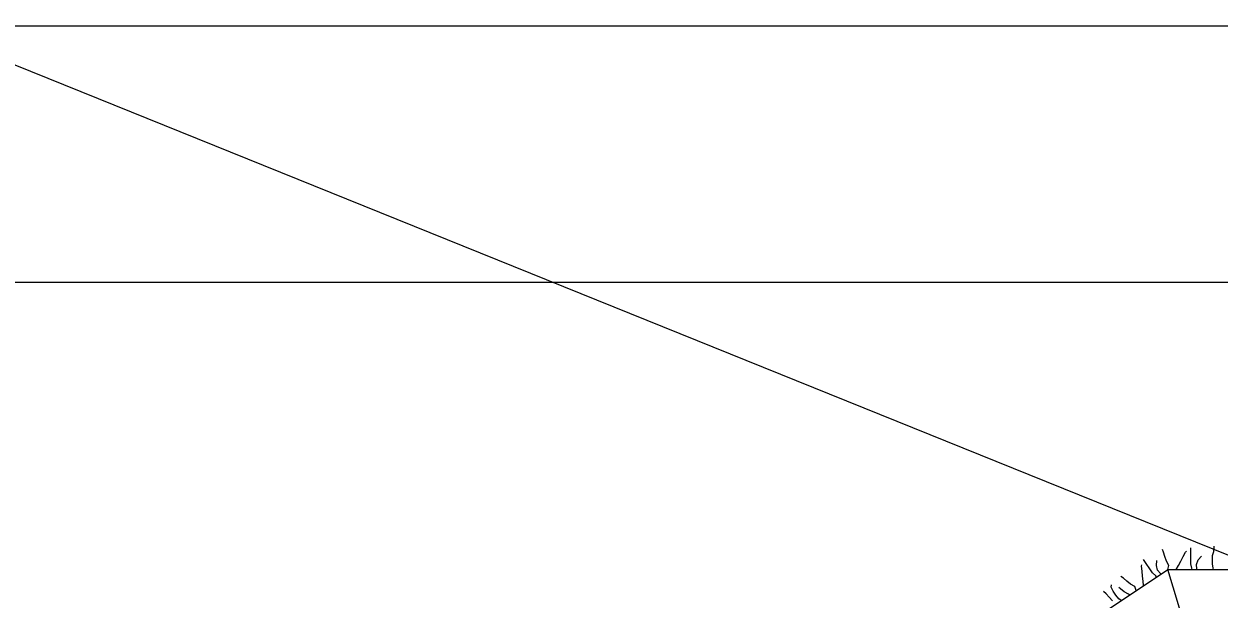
# Model space of a CAD drawing. Extents: x 638850 to 644908, y 297188 to 298900.
# Drawn here: x 643220.4 to 643283.5, y 297841.1 to 297871.5 of the extents above; entities that cross this region are included whole.
import ezdxf

# ---------------------------------------------------------------- set-up
doc = ezdxf.new("R2010")
doc.units = 0
for name, color, linetype in [('1', 7, 'Continuous'), ('5', 7, 'Continuous'), ('9', 7, 'Continuous')]:
    doc.layers.add(name, color=color, linetype=linetype)

msp = doc.modelspace()

# ---------------------------------------------------------------- linework, layer by layer
at = {"layer": '1'}
for p, q in [((641027.32, 298753.995), (644908.141, 297188.079)), ((643410.47, 297871.34), (642438.47, 297871.34)), ((642478.97, 297857.84), (643396.97, 297857.84))]:
    msp.add_line(p, q, dxfattribs=at)
at = {"layer": '5'}
for p, q in [((643093.743, 297717.948), (643280.768, 297842.678)), ((643280.768, 297842.678), (643332.335, 297842.678)), ((643281.864, 297839.058), (643280.768, 297842.678))]:
    msp.add_line(p, q, dxfattribs=at)
at = {"layer": '9'}
for p, q in [((643283.228, 297843.847), (643283.228, 297843.907)), ((643280.555, 297843.588), (643280.494, 297843.731)), ((643280.616, 297843.352), (643280.555, 297843.588)), ((643280.701, 297843.117), (643280.616, 297843.352)), ((643281.465, 297843.117), (643281.58, 297843.352)), ((643281.58, 297843.352), (643281.702, 297843.588)), ((643281.702, 297843.588), (643281.756, 297843.642)), ((643281.99, 297842.965), (643281.99, 297843.823)), ((643282.377, 297843.178), (643282.553, 297843.382)), ((643283.137, 297843.406), (643283.198, 297843.619)), ((643283.137, 297842.965), (643283.137, 297843.406)), ((643283.198, 297843.619), (643283.228, 297843.847)), ((643279.38, 297842.847), (643279.395, 297842.923)), ((643279.411, 297842.584), (643279.38, 297842.847)), ((643279.966, 297842.491), (643279.491, 297843.203)), ((643280.171, 297842.879), (643280.201, 297843.149)), ((643280.225, 297842.634), (643280.171, 297842.879)), ((643280.381, 297842.454), (643280.225, 297842.634)), ((643280.82, 297842.88), (643280.701, 297843.117)), ((643280.768, 297842.676), (643280.82, 297842.88)), ((643281.22, 297842.676), (643281.346, 297842.88)), ((643281.346, 297842.88), (643281.465, 297843.117)), ((643282.051, 297842.737), (643281.99, 297842.965)), ((643282.06, 297842.676), (643282.051, 297842.737)), ((643282.286, 297842.941), (643282.377, 297843.178)), ((643282.316, 297842.707), (643282.286, 297842.941)), ((643282.331, 297842.676), (643282.316, 297842.707)), ((643283.167, 297842.737), (643283.137, 297842.965)), ((643283.185, 297842.676), (643283.167, 297842.737)), ((643278.427, 297842.211), (643278.295, 297842.298)), ((643278.607, 297842.048), (643278.427, 297842.211)), ((643278.807, 297841.9), (643278.607, 297842.048)), ((643279.445, 297842.324), (643279.411, 297842.584)), ((643279.476, 297842.061), (643279.445, 297842.324)), ((643279.484, 297841.822), (643279.476, 297842.061)), ((643280.142, 297842.332), (643279.966, 297842.491)), ((643280.184, 297842.287), (643280.142, 297842.332)), ((643280.409, 297842.439), (643280.381, 297842.454)), ((643277.524, 297841.39), (643277.372, 297841.507)), ((643277.676, 297841.216), (643277.524, 297841.39)), ((643277.78, 297841.744), (643277.808, 297841.863)), ((643277.886, 297841.531), (643277.78, 297841.744)), ((643278.034, 297841.31), (643277.886, 297841.531)), ((643278.275, 297841.644), (643278.182, 297841.729)), ((643278.475, 297841.496), (643278.275, 297841.644)), ((643278.703, 297841.373), (643278.475, 297841.496)), ((643278.759, 297841.338), (643278.703, 297841.373)), ((643279.039, 297841.77), (643278.807, 297841.9)), ((643279.109, 297841.57), (643279.039, 297841.77)), ((643277.847, 297841.012), (643277.676, 297841.216)), ((643278.188, 297841.132), (643278.034, 297841.31)), ((643278.31, 297841.038), (643278.188, 297841.132))]:
    msp.add_line(p, q, dxfattribs=at)

doc.saveas('drawing.dxf')
